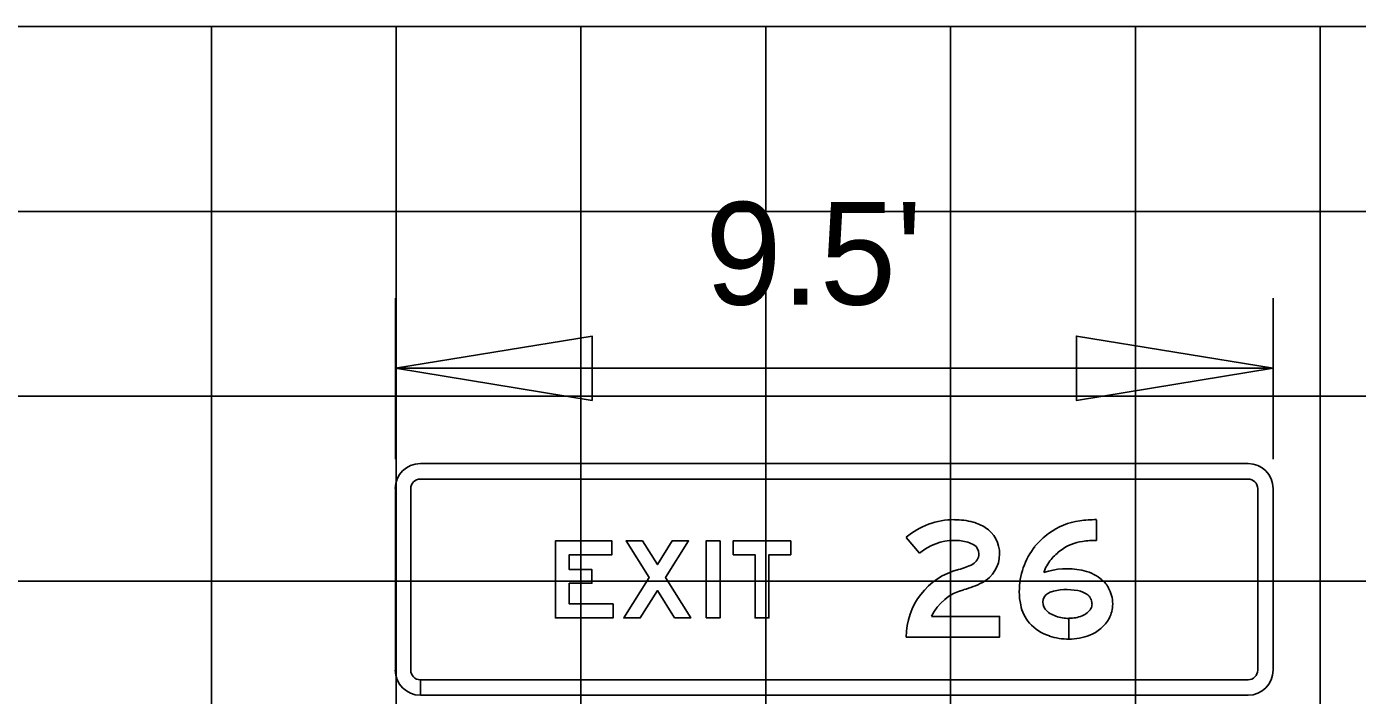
# Model space of a CAD drawing. Extents: x 2193008 to 2198143, y 1236112 to 1237864.
# Drawn here: x 2194737.69 to 2194752.09, y 1237310.87 to 1237318.11 of the extents above; entities that cross this region are included whole.
import ezdxf

# ---------------------------------------------------------------- set-up
doc = ezdxf.new("R2010")
doc.units = 0
for name, color, linetype in [('GSBWFILL', 7, 'Continuous'), ('GSCOLORFILL', 7, 'Continuous'), ('GSDIMS', 7, 'Continuous'), ('GSOUTLINE', 7, 'Continuous'), ('Level 55', 7, 'Continuous'), ('M-ROADS', 7, 'Continuous')]:
    doc.layers.add(name, color=color, linetype=linetype)

msp = doc.modelspace()

# ---------------------------------------------------------------- linework, layer by layer
at = {"layer": 'GSBWFILL'}
for points in [[(2194749.267, 1237312.771), (2194749.267, 1237312.547)], [(2194747.353, 1237312.409), (2194747.208, 1237312.58)], [(2194747.483, 1237311.725), (2194748.219, 1237311.725), (2194748.219, 1237311.501), (2194747.208, 1237311.501)], [(2194748.97, 1237311.704), (2194748.97, 1237311.479)], [(2194748.97, 1237311.479), (2194748.97, 1237311.704)]]:
    msp.add_lwpolyline(points, dxfattribs=at)
for points in [[(2194744.036, 1237311.859), (2194743.561, 1237311.859), (2194743.561, 1237312.083), (2194743.807, 1237312.083), (2194743.807, 1237312.232), (2194743.561, 1237312.232), (2194743.561, 1237312.391), (2194744.023, 1237312.391), (2194744.023, 1237312.541), (2194743.412, 1237312.541), (2194743.412, 1237311.709), (2194744.036, 1237311.709)], [(2194744.7, 1237311.709), (2194744.515, 1237312.004), (2194744.329, 1237311.709), (2194744.152, 1237311.709), (2194744.426, 1237312.145), (2194744.177, 1237312.541), (2194744.354, 1237312.541), (2194744.515, 1237312.286), (2194744.675, 1237312.541), (2194744.852, 1237312.541), (2194744.603, 1237312.145), (2194744.877, 1237311.709)], [(2194745.043, 1237311.709), (2194745.043, 1237312.541), (2194745.193, 1237312.541), (2194745.193, 1237311.709)], [(2194745.335, 1237312.391), (2194745.572, 1237312.391), (2194745.572, 1237311.709), (2194745.722, 1237311.709), (2194745.722, 1237312.391), (2194745.959, 1237312.391), (2194745.959, 1237312.541), (2194745.335, 1237312.541)]]:
    msp.add_lwpolyline(points, close=True, dxfattribs=at)
for centre, major_axis, start_param, end_param in [((2194747.729, 1237311.966), (0, 0.806), 0, 0.70376), ((2194747.729, 1237311.982), (0, 0.789), 6.02311, 6.283185), ((2194747.814, 1237312.302), (0, 0.458), 5.706931, 6.02311), ((2194747.878, 1237312.4), (0, 0.341), 4.712389, 5.706931), ((2194749.184, 1237312.037), (0, 0.729), 0.134155, 0.638471), ((2194749.267, 1237311.421), (0, 1.351), 6.283185, 6.41734), ((2194747.729, 1237311.966), (0, 0.581), 0, 0.70376), ((2194747.729, 1237311.982), (0, 0.565), 6.02311, 6.283185), ((2194749.281, 1237311.906), (0, 0.892), 0.638464, 0.866813), ((2194749.184, 1237312.037), (0, 0.504), 0.134155, 0.638471), ((2194749.267, 1237311.421), (0, 1.126), 0, 0.134155), ((2194747.814, 1237312.302), (0, 0.233), 5.706931, 6.02311), ((2194747.87, 1237312.4), (0, 0.124), 3.626327, 4.712389), ((2194747.878, 1237312.4), (0, 0.117), 4.712389, 5.706931), ((2194747.87, 1237312.4), (0, 0.349), 3.626327, 4.712389), ((2194749.228, 1237311.991), (0, 0.796), 0.905406, 1.570796), ((2194749.281, 1237311.906), (0, 0.667), 0.638461, 0.860244), ((2194747.6, 1237312.913), (0, 0.704), 3.392123, 3.626327), ((2194749.228, 1237311.991), (0, 0.572), 0.912917, 1.195206), ((2194748.949, 1237311.412), (0, 0.828), 6.090019, 6.593179), ((2194747.962, 1237311.501), (0, 0.754), 0.25053, 1.570796), ((2194749.014, 1237311.748), (0, 0.486), 5.634496, 6.090017), ((2194749.106, 1237311.869), (0, 0.335), 5.237857, 5.634492), ((2194747.962, 1237311.501), (0, 0.529), 0.25053, 1.132058), ((2194747.6, 1237312.913), (0, 0.928), 3.392123, 3.626327), ((2194749.097, 1237311.991), (0, 0.665), 1.570796, 1.784619), ((2194748.806, 1237311.875), (0, 0.119), 0.35159, 2.216564), ((2194748.949, 1237311.412), (0, 0.603), 6.090019, 6.593179), ((2194749.014, 1237311.748), (0, 0.262), 5.6345, 6.090015), ((2194749.091, 1237311.86), (0, 0.352), 4.712389, 5.237857), ((2194748.842, 1237311.921), (0, 0.401), 1.748918, 2.304124), ((2194749.106, 1237311.869), (0, 0.11), 5.237857, 5.634492), ((2194749.091, 1237311.86), (0, 0.127), 4.712389, 5.237857), ((2194749.104, 1237311.86), (0, 0.115), 4.261086, 4.712389), ((2194749.104, 1237311.86), (0, 0.339), 4.229443, 4.712389), ((2194748.914, 1237311.987), (0, 0.274), 2.304124, 2.823757), ((2194748.97, 1237312.157), (0, 0.454), 2.823757, 3.141593), ((2194748.97, 1237312.093), (0, 0.389), 3.141673, 3.514879), ((2194749.042, 1237311.909), (0, 0.192), 3.51487, 4.172439), ((2194749.042, 1237311.909), (0, 0.417), 3.514875, 4.194509), ((2194748.914, 1237311.987), (0, 0.499), 2.304124, 2.823757), ((2194748.97, 1237312.157), (0, 0.679), 2.823757, 3.141593), ((2194748.97, 1237312.093), (0, 0.614), 3.141643, 3.514879)]:
    msp.add_ellipse(centre, major_axis=major_axis, ratio=0.999994, start_param=start_param, end_param=end_param, dxfattribs=at)
at = {"layer": 'GSCOLORFILL'}
for p, q in [((2194750.908, 1237313.378), (2194741.95, 1237313.378)), ((2194741.95, 1237313.211), (2194750.908, 1237313.211)), ((2194741.68, 1237313.107), (2194741.68, 1237311.143)), ((2194741.846, 1237311.143), (2194741.846, 1237313.107)), ((2194751.012, 1237313.107), (2194751.012, 1237311.143)), ((2194751.179, 1237311.143), (2194751.179, 1237313.107)), ((2194741.95, 1237310.872), (2194741.95, 1237311.039)), ((2194750.908, 1237311.039), (2194741.952, 1237311.039)), ((2194741.952, 1237311.039), (2194741.952, 1237310.872)), ((2194741.952, 1237310.872), (2194750.908, 1237310.872))]:
    msp.add_line(p, q, dxfattribs=at)
for points in [[(2194749.267, 1237312.771), (2194749.267, 1237312.547)], [(2194747.353, 1237312.409), (2194747.208, 1237312.58)], [(2194747.483, 1237311.725), (2194748.219, 1237311.725), (2194748.219, 1237311.501), (2194747.208, 1237311.501)], [(2194748.97, 1237311.704), (2194748.97, 1237311.479)], [(2194748.97, 1237311.479), (2194748.97, 1237311.704)]]:
    msp.add_lwpolyline(points, dxfattribs=at)
for points in [[(2194744.036, 1237311.859), (2194743.561, 1237311.859), (2194743.561, 1237312.083), (2194743.807, 1237312.083), (2194743.807, 1237312.232), (2194743.561, 1237312.232), (2194743.561, 1237312.391), (2194744.023, 1237312.391), (2194744.023, 1237312.541), (2194743.412, 1237312.541), (2194743.412, 1237311.709), (2194744.036, 1237311.709)], [(2194744.7, 1237311.709), (2194744.515, 1237312.004), (2194744.329, 1237311.709), (2194744.152, 1237311.709), (2194744.426, 1237312.145), (2194744.177, 1237312.541), (2194744.354, 1237312.541), (2194744.515, 1237312.286), (2194744.675, 1237312.541), (2194744.852, 1237312.541), (2194744.603, 1237312.145), (2194744.877, 1237311.709)], [(2194745.043, 1237311.709), (2194745.043, 1237312.541), (2194745.193, 1237312.541), (2194745.193, 1237311.709)], [(2194745.335, 1237312.391), (2194745.572, 1237312.391), (2194745.572, 1237311.709), (2194745.722, 1237311.709), (2194745.722, 1237312.391), (2194745.959, 1237312.391), (2194745.959, 1237312.541), (2194745.335, 1237312.541)]]:
    msp.add_lwpolyline(points, close=True, dxfattribs=at)
for centre, radius, start, end in [((2194741.95, 1237313.107), 0.271, 90, 180), ((2194750.908, 1237313.107), 0.271, 0, 90), ((2194741.95, 1237313.107), 0.104, 90, 180), ((2194750.908, 1237313.107), 0.104, 0, 90), ((2194741.95, 1237311.143), 0.271, 180, 270), ((2194741.95, 1237311.143), 0.104, 180, 270), ((2194750.908, 1237311.143), 0.271, 270, 0), ((2194750.908, 1237311.143), 0.104, 270, 0)]:
    msp.add_arc(centre, radius, start, end, dxfattribs=at)
for centre, major_axis, start_param, end_param in [((2194747.729, 1237311.966), (0, 0.806), 0, 0.70376), ((2194747.729, 1237311.982), (0, 0.789), 6.02311, 6.283185), ((2194747.814, 1237312.302), (0, 0.458), 5.706931, 6.02311), ((2194747.878, 1237312.4), (0, 0.341), 4.712389, 5.706931), ((2194749.184, 1237312.037), (0, 0.729), 0.134155, 0.638471), ((2194749.267, 1237311.421), (0, 1.351), 6.283185, 6.41734), ((2194747.729, 1237311.966), (0, 0.581), 0, 0.70376), ((2194747.729, 1237311.982), (0, 0.565), 6.02311, 6.283185), ((2194749.281, 1237311.906), (0, 0.892), 0.638464, 0.866813), ((2194749.184, 1237312.037), (0, 0.504), 0.134155, 0.638471), ((2194749.267, 1237311.421), (0, 1.126), 0, 0.134155), ((2194747.814, 1237312.302), (0, 0.233), 5.706931, 6.02311), ((2194747.87, 1237312.4), (0, 0.124), 3.626327, 4.712389), ((2194747.878, 1237312.4), (0, 0.117), 4.712389, 5.706931), ((2194747.87, 1237312.4), (0, 0.349), 3.626327, 4.712389), ((2194749.228, 1237311.991), (0, 0.796), 0.905406, 1.570796), ((2194749.281, 1237311.906), (0, 0.667), 0.638461, 0.860244), ((2194747.6, 1237312.913), (0, 0.704), 3.392123, 3.626327), ((2194749.228, 1237311.991), (0, 0.572), 0.912917, 1.195206), ((2194748.949, 1237311.412), (0, 0.828), 6.090019, 6.593179), ((2194747.962, 1237311.501), (0, 0.754), 0.25053, 1.570796), ((2194749.014, 1237311.748), (0, 0.486), 5.634496, 6.090017), ((2194749.106, 1237311.869), (0, 0.335), 5.237857, 5.634492), ((2194747.962, 1237311.501), (0, 0.529), 0.25053, 1.132058), ((2194747.6, 1237312.913), (0, 0.928), 3.392123, 3.626327), ((2194749.097, 1237311.991), (0, 0.665), 1.570796, 1.784619), ((2194748.806, 1237311.875), (0, 0.119), 0.35159, 2.216564), ((2194748.949, 1237311.412), (0, 0.603), 6.090019, 6.593179), ((2194749.014, 1237311.748), (0, 0.262), 5.6345, 6.090015), ((2194749.091, 1237311.86), (0, 0.352), 4.712389, 5.237857), ((2194748.842, 1237311.921), (0, 0.401), 1.748918, 2.304124), ((2194749.106, 1237311.869), (0, 0.11), 5.237857, 5.634492), ((2194749.091, 1237311.86), (0, 0.127), 4.712389, 5.237857), ((2194749.104, 1237311.86), (0, 0.115), 4.261086, 4.712389), ((2194749.104, 1237311.86), (0, 0.339), 4.229443, 4.712389), ((2194748.914, 1237311.987), (0, 0.274), 2.304124, 2.823757), ((2194748.97, 1237312.157), (0, 0.454), 2.823757, 3.141593), ((2194748.97, 1237312.093), (0, 0.389), 3.141673, 3.514879), ((2194749.042, 1237311.909), (0, 0.192), 3.51487, 4.172439), ((2194749.042, 1237311.909), (0, 0.417), 3.514875, 4.194509), ((2194748.914, 1237311.987), (0, 0.499), 2.304124, 2.823757), ((2194748.97, 1237312.157), (0, 0.679), 2.823757, 3.141593), ((2194748.97, 1237312.093), (0, 0.614), 3.141643, 3.514879)]:
    msp.add_ellipse(centre, major_axis=major_axis, ratio=0.999994, start_param=start_param, end_param=end_param, dxfattribs=at)
at = {"layer": 'GSDIMS'}
for p, q in [((2194741.68, 1237313.426), (2194741.68, 1237315.167)), ((2194751.179, 1237313.426), (2194751.179, 1237315.167)), ((2194741.68, 1237314.41), (2194751.179, 1237314.41))]:
    msp.add_line(p, q, dxfattribs=at)
for points in [[(2194741.68, 1237314.41), (2194743.808, 1237314.062), (2194743.808, 1237314.757)], [(2194751.179, 1237314.41), (2194749.05, 1237314.062), (2194749.05, 1237314.757)]]:
    msp.add_lwpolyline(points, close=True, dxfattribs=at)
at = {"layer": 'GSOUTLINE'}
for points in [[(2194749.267, 1237312.771), (2194749.267, 1237312.547)], [(2194747.353, 1237312.409), (2194747.208, 1237312.58)], [(2194747.483, 1237311.725), (2194748.219, 1237311.725), (2194748.219, 1237311.501), (2194747.208, 1237311.501)]]:
    msp.add_lwpolyline(points, dxfattribs=at)
for points in [[(2194744.036, 1237311.859), (2194743.561, 1237311.859), (2194743.561, 1237312.083), (2194743.807, 1237312.083), (2194743.807, 1237312.232), (2194743.561, 1237312.232), (2194743.561, 1237312.391), (2194744.023, 1237312.391), (2194744.023, 1237312.541), (2194743.412, 1237312.541), (2194743.412, 1237311.709), (2194744.036, 1237311.709)], [(2194744.7, 1237311.709), (2194744.515, 1237312.004), (2194744.329, 1237311.709), (2194744.152, 1237311.709), (2194744.426, 1237312.145), (2194744.177, 1237312.541), (2194744.354, 1237312.541), (2194744.515, 1237312.286), (2194744.675, 1237312.541), (2194744.852, 1237312.541), (2194744.603, 1237312.145), (2194744.877, 1237311.709)], [(2194745.043, 1237311.709), (2194745.043, 1237312.541), (2194745.193, 1237312.541), (2194745.193, 1237311.709)], [(2194745.335, 1237312.391), (2194745.572, 1237312.391), (2194745.572, 1237311.709), (2194745.722, 1237311.709), (2194745.722, 1237312.391), (2194745.959, 1237312.391), (2194745.959, 1237312.541), (2194745.335, 1237312.541)]]:
    msp.add_lwpolyline(points, close=True, dxfattribs=at)
for centre, major_axis, start_param, end_param in [((2194747.729, 1237311.966), (0, 0.806), 0, 0.70376), ((2194747.729, 1237311.982), (0, 0.789), 6.02311, 6.283185), ((2194747.814, 1237312.302), (0, 0.458), 5.706931, 6.02311), ((2194747.878, 1237312.4), (0, 0.341), 4.712389, 5.706931), ((2194749.184, 1237312.037), (0, 0.729), 0.134155, 0.638471), ((2194749.267, 1237311.421), (0, 1.351), 6.283185, 6.41734), ((2194747.729, 1237311.966), (0, 0.581), 0, 0.70376), ((2194747.729, 1237311.982), (0, 0.565), 6.02311, 6.283185), ((2194749.281, 1237311.906), (0, 0.892), 0.638464, 0.866813), ((2194749.184, 1237312.037), (0, 0.504), 0.134155, 0.638471), ((2194749.267, 1237311.421), (0, 1.126), 0, 0.134155), ((2194747.814, 1237312.302), (0, 0.233), 5.706931, 6.02311), ((2194747.87, 1237312.4), (0, 0.124), 3.626327, 4.712389), ((2194747.878, 1237312.4), (0, 0.117), 4.712389, 5.706931), ((2194747.87, 1237312.4), (0, 0.349), 3.626327, 4.712389), ((2194749.228, 1237311.991), (0, 0.796), 0.905406, 1.570796), ((2194749.281, 1237311.906), (0, 0.667), 0.638461, 0.860244), ((2194747.6, 1237312.913), (0, 0.704), 3.392123, 3.626327), ((2194749.228, 1237311.991), (0, 0.572), 0.912917, 1.195206), ((2194748.949, 1237311.412), (0, 0.828), 6.090019, 6.593179), ((2194747.962, 1237311.501), (0, 0.754), 0.25053, 1.570796), ((2194749.014, 1237311.748), (0, 0.486), 5.634496, 6.090017), ((2194749.106, 1237311.869), (0, 0.335), 5.237857, 5.634492), ((2194747.962, 1237311.501), (0, 0.529), 0.25053, 1.132058), ((2194747.6, 1237312.913), (0, 0.928), 3.392123, 3.626327), ((2194749.097, 1237311.991), (0, 0.665), 1.570796, 1.784619), ((2194748.806, 1237311.875), (0, 0.119), 0.35159, 2.216564), ((2194748.949, 1237311.412), (0, 0.603), 6.090019, 6.593179), ((2194749.014, 1237311.748), (0, 0.262), 5.6345, 6.090015), ((2194749.091, 1237311.86), (0, 0.352), 4.712389, 5.237857), ((2194748.842, 1237311.921), (0, 0.401), 1.748918, 2.304124), ((2194749.106, 1237311.869), (0, 0.11), 5.237857, 5.634492), ((2194749.091, 1237311.86), (0, 0.127), 4.712389, 5.237857), ((2194749.104, 1237311.86), (0, 0.115), 4.261086, 4.712389), ((2194749.104, 1237311.86), (0, 0.339), 4.229443, 4.712389), ((2194748.914, 1237311.987), (0, 0.274), 2.304124, 2.823757), ((2194748.97, 1237312.157), (0, 0.454), 2.823757, 3.141593), ((2194748.97, 1237312.093), (0, 0.389), 3.141593, 3.514879), ((2194749.042, 1237311.909), (0, 0.192), 3.51487, 4.172439), ((2194749.042, 1237311.909), (0, 0.417), 3.514875, 4.194509), ((2194748.914, 1237311.987), (0, 0.499), 2.304124, 2.823757), ((2194748.97, 1237312.157), (0, 0.679), 2.823757, 3.141593), ((2194748.97, 1237312.093), (0, 0.614), 3.141593, 3.514879)]:
    msp.add_ellipse(centre, major_axis=major_axis, ratio=0.999994, start_param=start_param, end_param=end_param, dxfattribs=at)
at = {"layer": 'M-ROADS'}
for p, q in [((2194697.688, 1237318.106), (2194827.688, 1237318.106)), ((2194739.688, 1237258.106), (2194739.688, 1237318.106)), ((2194741.688, 1237258.106), (2194741.688, 1237318.106)), ((2194743.688, 1237258.106), (2194743.688, 1237318.106)), ((2194745.688, 1237258.106), (2194745.688, 1237318.106)), ((2194747.688, 1237258.106), (2194747.688, 1237318.106)), ((2194749.688, 1237258.106), (2194749.688, 1237318.106)), ((2194751.688, 1237258.106), (2194751.688, 1237318.106)), ((2194697.688, 1237316.106), (2194827.688, 1237316.106)), ((2194697.688, 1237314.106), (2194827.688, 1237314.106)), ((2194697.688, 1237312.106), (2194827.688, 1237312.106))]:
    msp.add_line(p, q, dxfattribs=at)

# ---------------------------------------------------------------- texts
at = {"layer": 'Level 55'}
msp.add_text("9.5'", height=1.1105, dxfattribs=at).set_placement((2194745.034, 1237315.098))

doc.saveas('drawing.dxf')
